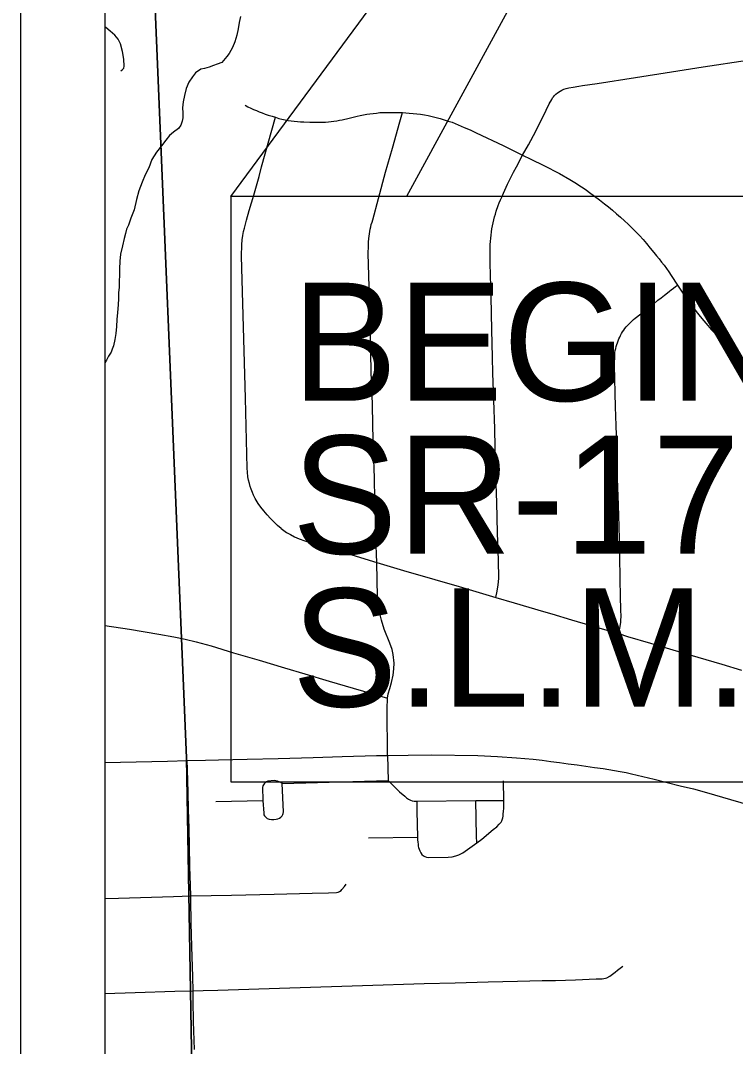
# Model space of a CAD drawing. Extents: x -59 to 82, y -3 to 49.
# Drawn here: x 2 to 2.847, y 16.067 to 17.283 of the extents above; entities that cross this region are included whole.
import ezdxf

# ---------------------------------------------------------------- set-up
doc = ezdxf.new("R2010")
doc.units = 0
for name, color, linetype in [('GM_X_City_Street', 7, 'Continuous'), ('GM_X_Corporation', 7, 'Continuous'), ('GM_X_County_Road', 7, 'Continuous'), ('GM_X_Minor_River', 7, 'Continuous'), ('SH_Data', 7, 'Continuous')]:
    doc.layers.add(name, color=color, linetype=linetype)

msp = doc.modelspace()

# ---------------------------------------------------------------- linework, layer by layer
at = {"layer": 'GM_X_City_Street'}
for p, q in [((2.3099, 16.3788), (2.4355, 16.3824)), ((2.4121, 16.3147), (2.4701, 16.3153))]:
    msp.add_line(p, q, dxfattribs=at)
for points in [[(2.1189, 17.2235), (2.1208, 17.2251), (2.1222, 17.2268), (2.1227, 17.2293), (2.1224, 17.2373), (2.1208, 17.2466), (2.1184, 17.2555), (2.1157, 17.261), (2.1117, 17.2657), (2.1061, 17.2706), (2.1012, 17.275), (2.1, 17.2759)], [(2.5947, 17.1236), (2.6016, 17.136), (2.6102, 17.1522), (2.6226, 17.1769), (2.6263, 17.1843), (2.6292, 17.1897), (2.6302, 17.1916), (2.6312, 17.1929), (2.6321, 17.194), (2.6342, 17.196), (2.6362, 17.1976), (2.6392, 17.1996), (2.6411, 17.2008), (2.6434, 17.2017), (2.6462, 17.2026), (2.6496, 17.2034), (2.6544, 17.2043), (2.6614, 17.2053), (2.6656, 17.206), (2.6742, 17.2073), (2.6828, 17.2086), (2.7282, 17.2156), (2.7711, 17.2225), (2.8085, 17.2283), (2.8611, 17.2363)], [(2.2662, 17.1828), (2.2694, 17.1811), (2.2727, 17.1795), (2.276, 17.1779), (2.2794, 17.1764), (2.2828, 17.175), (2.2862, 17.1737), (2.2896, 17.1724), (2.2935, 17.1711), (2.2979, 17.1697), (2.302, 17.1686), (2.3061, 17.1672), (2.3096, 17.1664), (2.3134, 17.1655), (2.317, 17.1649), (2.3207, 17.1643), (2.3243, 17.1638), (2.328, 17.1635), (2.3317, 17.1632), (2.3354, 17.163), (2.3426, 17.1626), (2.358, 17.1627), (2.3613, 17.1629), (2.3646, 17.1632), (2.368, 17.1636), (2.3712, 17.164), (2.3746, 17.1645), (2.3778, 17.1651), (2.3809, 17.1657), (2.3892, 17.1676), (2.3986, 17.1698), (2.4024, 17.1707), (2.4062, 17.1714), (2.4101, 17.1721), (2.4139, 17.1727), (2.4178, 17.1732), (2.4216, 17.1736), (2.4255, 17.174), (2.4294, 17.1742), (2.4524, 17.174), (2.4604, 17.1736), (2.4649, 17.1732), (2.4694, 17.1727), (2.4738, 17.1721), (2.4783, 17.1714), (2.4827, 17.1706), (2.4876, 17.1695), (2.4924, 17.1683), (2.4971, 17.167), (2.5019, 17.1656), (2.5066, 17.1641), (2.5113, 17.1626), (2.5185, 17.1597), (2.5256, 17.1566), (2.5326, 17.1535), (2.5396, 17.1502), (2.5715, 17.135), (2.5947, 17.1236), (2.6046, 17.1187), (2.6199, 17.1114), (2.6384, 17.102), (2.6505, 17.0947), (2.6546, 17.0923), (2.6586, 17.0899), (2.6625, 17.0874), (2.6664, 17.0848), (2.6703, 17.0821), (2.6741, 17.0794), (2.6799, 17.075), (2.6858, 17.0706), (2.6916, 17.0661), (2.6965, 17.0623), (2.7013, 17.0583), (2.706, 17.0543), (2.7107, 17.0502), (2.7153, 17.046), (2.7199, 17.0418), (2.7273, 17.0344), (2.733, 17.0283), (2.7373, 17.0236), (2.7415, 17.0189), (2.7459, 17.0136), (2.7503, 17.0082), (2.7534, 17.0045), (2.7564, 17.0008), (2.7593, 16.997), (2.7622, 16.9932), (2.765, 16.9894), (2.7677, 16.9855), (2.7708, 16.981), (2.7782, 16.9696), (2.7838, 16.9611), (2.7875, 16.9557), (2.7905, 16.9513), (2.7937, 16.947), (2.7969, 16.9427), (2.8001, 16.9385), (2.8035, 16.9343), (2.8069, 16.9302), (2.8142, 16.9216), (2.8182, 16.9171), (2.8223, 16.9126), (2.8265, 16.9082), (2.8307, 16.9039), (2.835, 16.8996), (2.8377, 16.8969), (2.8405, 16.8941), (2.8433, 16.8914), (2.8462, 16.8888), (2.8492, 16.8862)], [(2.3087, 16.681), (2.3043, 16.6847), (2.3011, 16.6879), (2.2959, 16.6932), (2.2923, 16.6972), (2.288, 16.7021), (2.2846, 16.7065), (2.2816, 16.7108), (2.2803, 16.7129), (2.2781, 16.7168), (2.2761, 16.7206), (2.2747, 16.7237), (2.273, 16.7277), (2.272, 16.7311), (2.2711, 16.7345), (2.27, 16.7386), (2.2694, 16.7424), (2.269, 16.7481), (2.2686, 16.7527), (2.2666, 16.8358), (2.2619, 17.0041), (2.2622, 17.0172), (2.2627, 17.0232), (2.2633, 17.0285), (2.2642, 17.0331), (2.2652, 17.0371), (2.2677, 17.0465), (2.2709, 17.0581), (2.2763, 17.0761), (2.2825, 17.0985), (2.2856, 17.1097), (2.302, 17.1686)], [(2.4347, 16.4123), (2.4343, 16.4674), (2.4345, 16.4801), (2.4355, 16.4853), (2.4374, 16.4915), (2.4392, 16.4985), (2.4412, 16.5075), (2.4422, 16.5148), (2.4424, 16.5216), (2.4413, 16.5318), (2.4402, 16.5378), (2.4376, 16.5452), (2.4309, 16.562), (2.4275, 16.5726), (2.4248, 16.5838), (2.4237, 16.5921), (2.423, 16.6006), (2.4225, 16.6201), (2.422, 16.6408), (2.421, 16.671), (2.4203, 16.6929), (2.4196, 16.7151), (2.4192, 16.7414), (2.4181, 16.7737), (2.4174, 16.8027), (2.4167, 16.8294), (2.4158, 16.8536), (2.4151, 16.8862), (2.414, 16.9253), (2.4125, 16.9811), (2.4117, 17.0069), (2.412, 17.0159), (2.4123, 17.0204), (2.4127, 17.0248), (2.4129, 17.0276), (2.4133, 17.0304), (2.4137, 17.0332), (2.4142, 17.036), (2.4148, 17.0388), (2.4155, 17.0415), (2.4163, 17.0442), (2.4171, 17.0469), (2.4241, 17.0724), (2.4324, 17.1033), (2.4404, 17.1321), (2.4491, 17.163), (2.4524, 17.174)], [(2.5629, 16.5996), (2.5647, 16.607), (2.5659, 16.6144), (2.5664, 16.6219), (2.566, 16.6436), (2.5649, 16.6762), (2.5642, 16.7119), (2.5631, 16.7446), (2.5621, 16.7774), (2.5616, 16.7992), (2.5607, 16.8334), (2.5596, 16.8654), (2.5592, 16.8843), (2.5584, 16.9166), (2.5573, 16.9558), (2.5566, 16.981), (2.5561, 16.9961), (2.5564, 17.0178), (2.5566, 17.0215), (2.5569, 17.0252), (2.5573, 17.0289), (2.5578, 17.0326), (2.5584, 17.0363), (2.5591, 17.0399), (2.5607, 17.047), (2.5615, 17.0504), (2.5625, 17.0538), (2.5635, 17.0572), (2.5658, 17.064), (2.5671, 17.0673), (2.5685, 17.0706), (2.5699, 17.0739), (2.5719, 17.0785), (2.5767, 17.0891), (2.584, 17.1034), (2.5873, 17.11), (2.5947, 17.1236)], [(2.7087, 16.5568), (2.7096, 16.5611), (2.7103, 16.5652), (2.711, 16.5702), (2.7112, 16.573), (2.7114, 16.5765), (2.7112, 16.5852), (2.7108, 16.6007), (2.7104, 16.6212), (2.7097, 16.6487), (2.7093, 16.6687), (2.7089, 16.6837), (2.7082, 16.7087), (2.7072, 16.7406), (2.7067, 16.7624), (2.7062, 16.7801), (2.7054, 16.8031), (2.7049, 16.8254), (2.7044, 16.8415), (2.7041, 16.8588), (2.7034, 16.874), (2.7038, 16.8876), (2.7041, 16.8899), (2.7045, 16.8923), (2.705, 16.8946), (2.7056, 16.8969), (2.7062, 16.8992), (2.707, 16.9014), (2.7078, 16.9036), (2.7087, 16.9058), (2.7097, 16.9079), (2.7107, 16.9101), (2.7119, 16.9121), (2.7131, 16.9142), (2.7145, 16.9162), (2.7159, 16.9181), (2.7175, 16.92), (2.7191, 16.9219), (2.7207, 16.9237), (2.7224, 16.9254), (2.7242, 16.9271), (2.726, 16.9288), (2.7279, 16.9303), (2.74, 16.9396), (2.745, 16.9436), (2.75, 16.9476), (2.7549, 16.9517), (2.7588, 16.9546), (2.7627, 16.9577), (2.7661, 16.9604), (2.7685, 16.9623), (2.7708, 16.9642), (2.7733, 16.966), (2.7757, 16.9678), (2.7782, 16.9696)], [(2.3087, 16.681), (2.3152, 16.6765), (2.3197, 16.6739), (2.3244, 16.6714), (2.3301, 16.6689), (2.3366, 16.6667), (2.3428, 16.6647), (2.3664, 16.6575), (2.3923, 16.6498), (2.422, 16.6408), (2.4537, 16.6316), (2.4908, 16.6208), (2.5197, 16.6124), (2.5629, 16.5996), (2.5845, 16.5931), (2.6194, 16.5829), (2.6294, 16.5802), (2.6524, 16.573), (2.6916, 16.5615), (2.7087, 16.5568), (2.7191, 16.5534), (2.746, 16.5452), (2.7728, 16.5374), (2.8022, 16.5286), (2.8306, 16.5203), (2.8538, 16.5132)], [(2.1, 16.5662), (2.1292, 16.5619), (2.1637, 16.5559), (2.1816, 16.5527), (2.1951, 16.55)], [(2.1951, 16.55), (2.208, 16.5468), (2.2256, 16.542), (2.2521, 16.5338), (2.2826, 16.5251), (2.3127, 16.5161), (2.3366, 16.509), (2.3656, 16.5003), (2.4345, 16.4801)], [(2.206, 16.0639), (2.205, 16.0971), (2.2045, 16.1213), (2.2045, 16.1331), (2.2041, 16.15), (2.2029, 16.1857), (2.2022, 16.2133), (2.202, 16.2231), (2.2019, 16.2321), (2.2017, 16.2457), (2.2015, 16.2582), (2.2006, 16.2807), (2.2001, 16.3046), (2.1997, 16.3256), (2.199, 16.3482), (2.1985, 16.3687), (2.1983, 16.382), (2.1978, 16.3955), (2.1975, 16.4061)], [(2.4347, 16.4123), (2.4355, 16.3824), (2.4393, 16.3785), (2.4424, 16.3753), (2.4487, 16.3693), (2.4552, 16.3638), (2.4573, 16.3622), (2.4597, 16.3606), (2.4619, 16.3594), (2.464, 16.3586), (2.4662, 16.3581), (2.4693, 16.3579), (2.5391, 16.3587), (2.5723, 16.359)], [(2.2313, 16.3578), (2.2871, 16.359), (2.288, 16.3438), (2.2882, 16.3419), (2.2888, 16.3408), (2.2896, 16.3399), (2.2905, 16.339), (2.2922, 16.3377), (2.2945, 16.3367), (2.2972, 16.3363), (2.3001, 16.3362), (2.3027, 16.3366), (2.3047, 16.3371), (2.3066, 16.338), (2.3084, 16.3391), (2.3099, 16.3408), (2.3107, 16.3421), (2.3112, 16.3436), (2.3114, 16.3454), (2.3099, 16.3788), (2.3083, 16.38), (2.3065, 16.381), (2.3045, 16.3818), (2.3024, 16.3823), (2.3006, 16.3825), (2.2928, 16.3818), (2.2912, 16.3809), (2.2899, 16.3799), (2.2886, 16.3786), (2.2876, 16.3774), (2.2871, 16.3763), (2.2868, 16.3754), (2.2866, 16.3745), (2.2871, 16.359)], [(2.4693, 16.3579), (2.4695, 16.3464), (2.4701, 16.3153), (2.4703, 16.3122), (2.4705, 16.3094), (2.4708, 16.3069), (2.4711, 16.3048), (2.4714, 16.303), (2.472, 16.3011), (2.4728, 16.299), (2.4741, 16.2967), (2.4755, 16.2949), (2.4773, 16.2934), (2.4788, 16.2925), (2.4807, 16.2918), (2.4834, 16.2914), (2.5065, 16.2916), (2.5111, 16.2922), (2.5156, 16.2931), (2.519, 16.2944), (2.5216, 16.2956), (2.524, 16.297), (2.5403, 16.3085), (2.5464, 16.3132), (2.5598, 16.3243), (2.564, 16.3277), (2.5671, 16.3308), (2.5691, 16.3332), (2.5699, 16.3346), (2.5704, 16.336), (2.5707, 16.337), (2.5711, 16.3384), (2.5715, 16.3402), (2.5718, 16.3426), (2.5721, 16.3461), (2.5724, 16.3493), (2.5723, 16.359), (2.572, 16.382)], [(2.5403, 16.3085), (2.5401, 16.3166), (2.5391, 16.3587)], [(2.2017, 16.2457), (2.2498, 16.2466), (2.3004, 16.2478), (2.3453, 16.2491), (2.3647, 16.2496), (2.3743, 16.25), (2.3761, 16.2504), (2.3777, 16.2509), (2.3798, 16.2523), (2.3806, 16.2532), (2.3839, 16.2569), (2.3856, 16.2598)], [(2.1, 16.2428), (2.1161, 16.2432), (2.1812, 16.2449), (2.2017, 16.2457)], [(2.2045, 16.1331), (2.2164, 16.1335), (2.2336, 16.1341), (2.3188, 16.1367), (2.405, 16.1398), (2.4782, 16.1418), (2.5148, 16.1427), (2.5539, 16.1439), (2.5887, 16.1446), (2.618, 16.1455), (2.6336, 16.1457), (2.6575, 16.1465), (2.6818, 16.1474), (2.6891, 16.1477), (2.691, 16.148), (2.6928, 16.1483), (2.6946, 16.1487), (2.6979, 16.1508), (2.701, 16.153), (2.7042, 16.1553), (2.7072, 16.1577), (2.7103, 16.1601), (2.7132, 16.1626)], [(2.1, 16.1303), (2.1356, 16.1314), (2.1826, 16.1327), (2.2045, 16.1331)]]:
    msp.add_lwpolyline(points, dxfattribs=at)
at = {"layer": 'GM_X_Corporation'}
for points in [[(2.1, 18.3548), (2.1, 14.1), (2.2364, 14.1), (2.2357, 14.1321), (2.1964, 16.4094), (2.1518, 17.4771), (2.1368, 18.3561)], [(2.2364, 14.1), (4.509, 14.1), (4.4817, 15.6631), (4.4645, 16.5986), (3.8718, 16.5805), (3.8612, 17.132), (3.2889, 17.113), (3.2631, 17.5222), (2.1518, 17.4771), (2.1964, 16.4094), (2.2357, 14.1321)]]:
    msp.add_lwpolyline(points, close=True, dxfattribs=at)
at = {"layer": 'GM_X_County_Road'}
for points in [[(2.1, 16.404), (2.1739, 16.4056), (2.1975, 16.4061)], [(2.1975, 16.4061), (2.2189, 16.4066), (2.2343, 16.4069), (2.2686, 16.4078), (2.305, 16.4088), (2.3466, 16.4099), (2.3811, 16.4111), (2.4217, 16.412), (2.4347, 16.4123), (2.4592, 16.4126), (2.4869, 16.4129), (2.5416, 16.4122), (2.5648, 16.4111), (2.5874, 16.4095), (2.607, 16.4077), (2.6177, 16.4066), (2.6281, 16.4052), (2.6384, 16.4038), (2.6488, 16.4024), (2.6592, 16.401), (2.6695, 16.3996), (2.6799, 16.3981), (2.6902, 16.3966), (2.697, 16.3956), (2.7037, 16.3944), (2.7104, 16.3932), (2.7172, 16.3919), (2.7238, 16.3905), (2.7305, 16.389), (2.7372, 16.3874), (2.7438, 16.3857), (2.7504, 16.384), (2.7659, 16.3802), (2.7814, 16.3764), (2.7969, 16.3725), (2.8124, 16.3685), (2.8408, 16.3601), (2.8747, 16.35)]]:
    msp.add_lwpolyline(points, dxfattribs=at)
at = {"layer": 'GM_X_Minor_River'}
msp.add_lwpolyline([(2.2604, 17.2878), (2.259, 17.281), (2.2576, 17.2734), (2.2562, 17.2657), (2.254, 17.2581), (2.251, 17.2512), (2.2473, 17.2443), (2.2443, 17.2405), (2.2384, 17.2336), (2.2331, 17.2313), (2.2286, 17.2297), (2.2233, 17.2281), (2.218, 17.2265), (2.2134, 17.2257), (2.2074, 17.2211), (2.2037, 17.2165), (2.1992, 17.2103), (2.1963, 17.2027), (2.1941, 17.1943), (2.1927, 17.1867), (2.192, 17.1798), (2.1921, 17.1738), (2.1922, 17.1677), (2.1915, 17.1639), (2.19, 17.1593), (2.187, 17.1554), (2.181, 17.1508), (2.1765, 17.147), (2.1721, 17.1416), (2.1668, 17.1347), (2.1609, 17.127), (2.1557, 17.1186), (2.152, 17.1087), (2.1476, 17.1002), (2.1439, 17.0918), (2.1402, 17.0812), (2.1373, 17.0712), (2.1345, 17.059), (2.1308, 17.0491), (2.1279, 17.0407), (2.1257, 17.0361), (2.1242, 17.0308), (2.1228, 17.0247), (2.1206, 17.0163), (2.1185, 17.0064), (2.1178, 16.998), (2.1172, 16.9889), (2.1167, 16.9669), (2.1161, 16.9608), (2.1162, 16.9539), (2.1155, 16.9463), (2.1149, 16.9372), (2.1142, 16.9288), (2.1136, 16.9205), (2.1129, 16.9121), (2.1115, 16.9052), (2.1101, 16.8976), (2.1086, 16.8938), (2.1072, 16.89), (2.1042, 16.8854), (2.102, 16.8808), (2.1, 16.8775)], dxfattribs=at)
at = {"layer": 'SH_Data'}
for p, q in [((2, 21), (2, 14)), ((2.1, 20.9), (2.1, 14.1))]:
    msp.add_line(p, q, dxfattribs=at)
for points in [[(8.9, 20.9), (2.1, 20.9), (2.1, 14.1), (8.9, 14.1)], [(2.2489, 17.0745), (3.0438, 18.1518), (2.4573, 17.0745)], [(2.2489, 16.381), (4.0064, 16.381), (4.0064, 17.0745), (2.2489, 17.0745)], [(2.2489, 16.381), (4.0064, 16.381), (4.0064, 17.0745), (2.2489, 17.0745)]]:
    msp.add_lwpolyline(points, close=True, dxfattribs=at)

# ---------------------------------------------------------------- texts
for s, p in [('BEGIN PROJECT', (2.3215, 16.8325)), ('SR-17', (2.3215, 16.6513)), ('S.L.M. 12.56', (2.3215, 16.4701))]:
    msp.add_text(s, height=0.14, dxfattribs=at).set_placement(p)

doc.saveas('drawing.dxf')
